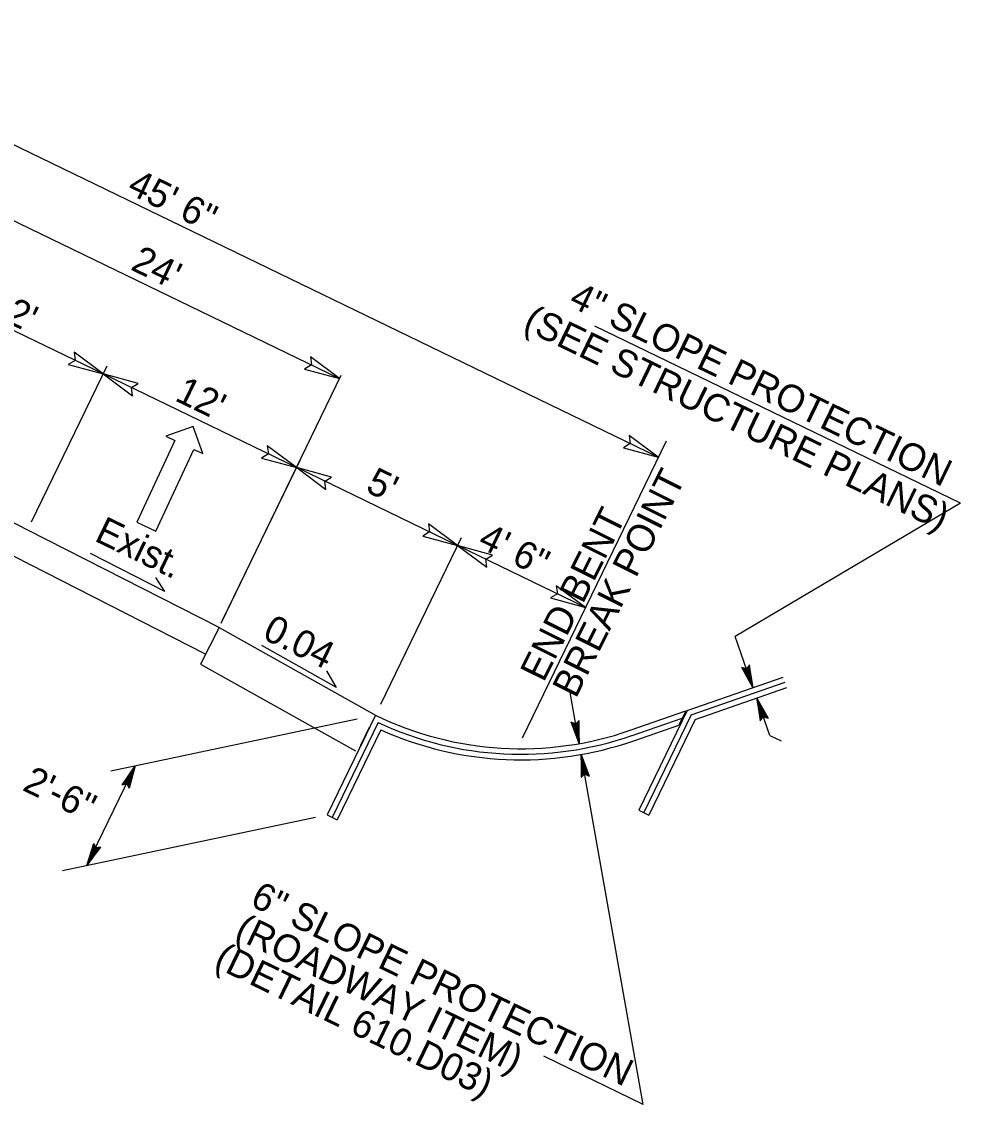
# Model space of a CAD drawing. Extents: x 1518247 to 1523638, y 635234 to 639927.
# Drawn here: x 1518923.3 to 1519305.8, y 636762.5 to 637203.6 of the extents above; entities that cross this region are included whole.
import ezdxf

# ---------------------------------------------------------------- set-up
doc = ezdxf.new("R2010")
doc.units = 0
for name, color, linetype in [('DTM TIN Hull White', 7, 'Continuous'), ('Prop Dimension', 7, 'Continuous'), ('Prop Lane Arrow CELL', 7, 'Continuous'), ('Prop Shade Light', 7, 'Continuous'), ('Typical Pavement Slope CELL', 7, 'Continuous'), ('Typical Pavement Slope Information CELL', 7, 'Continuous'), ('Typical Structure Recommendation Sheet 2 CELL', 7, 'Continuous')]:
    doc.layers.add(name, color=color, linetype=linetype)

# ---------------------------------------------------------------- blocks, each defined once
blk = doc.blocks.new('TERMINATOR')
at = {"layer": 'Prop Shade Light'}
blk.add_lwpolyline([(-0.469, 0.081), (0, 0), (-0.471, -0.083), (-0.411, 0)], close=True, dxfattribs=at)

msp = doc.modelspace()

# ---------------------------------------------------------------- linework, layer by layer
at = {"layer": 'DTM TIN Hull White'}
for p, q in [((1518925.8, 636996.47), (1518847.81, 637036.18)), ((1519003.79, 636956.77), (1518925.8, 636996.47)), ((1518998.27, 636945.95), (1518920.29, 636985.65))]:
    msp.add_line(p, q, dxfattribs=at)
at = {"layer": 'Prop Dimension'}
for p, q in [((1519182.75, 637026.12), (1518816.22, 637203.59)), ((1518895.38, 637134.42), (1519052.88, 637058.16)), ((1518956.58, 637060.04), (1518877.83, 637098.17)), ((1519305.81, 637007.43), (1519156.94, 637079.52)), ((1518927.39, 636999.76), (1518958.17, 637063.32)), ((1518927.39, 636999.76), (1518958.17, 637063.32)), ((1519035.33, 637021.91), (1518956.58, 637060.04)), ((1519004.61, 636958.48), (1519053.57, 637059.6)), ((1519185.91, 637032.65), (1519127.31, 636911.63)), ((1519005.37, 636960.05), (1519036.91, 637025.19)), ((1519005.37, 636960.05), (1519036.91, 637025.19)), ((1519100.97, 636990.12), (1519035.39, 637021.88)), ((1519305.81, 637007.43), (1519214.09, 636953.11)), ((1519069.7, 636925.54), (1519102.56, 636993.41)), ((1519153.1, 636964.88), (1519100.97, 636990.12)), ((1519221.31, 636932.28), (1519214.09, 636953.11)), ((1519150.49, 636909.44), (1519146.79, 636930.33)), ((1519228.13, 636912.78), (1519222.83, 636927.96)), ((1519060.06, 636919.44), (1518959.67, 636898.27)), ((1519228.13, 636912.78), (1519232.77, 636910.54)), ((1519176.64, 636762.46), (1519151.3, 636904.99)), ((1518949.95, 636859.73), (1518969.63, 636900.37)), ((1519043, 636879.36), (1518939.98, 636857.63)), ((1519176.64, 636762.46), (1519136.08, 636782.1))]:
    msp.add_line(p, q, dxfattribs=at)
at = {"layer": 'Prop Lane Arrow CELL'}
for p, q in [((1518993.22, 637038.62), (1518982.11, 637034.65)), ((1518997.12, 637027.69), (1518993.22, 637038.62)), ((1518982.11, 637034.65), (1518985.69, 637032.99)), ((1518985.69, 637032.99), (1518970.2, 636999.65)), ((1518978.06, 636996), (1518993.55, 637029.34)), ((1518993.55, 637029.34), (1518997.12, 637027.69)), ((1518970.2, 636999.65), (1518978.06, 636996))]:
    msp.add_line(p, q, dxfattribs=at)
at = {"layer": 'Typical Pavement Slope CELL'}
for p, q in [((1519003.79, 636956.77), (1518996.19, 636941.85)), ((1519003.79, 636956.77), (1519067.53, 636921.05)), ((1518996.19, 636941.85), (1519059.35, 636906.45)), ((1519064.96, 636916.05), (1519061.4, 636908.7)), ((1519064.71, 636915.2), (1519061.49, 636908.54))]:
    msp.add_line(p, q, dxfattribs=at)
at = {"layer": 'Typical Pavement Slope Information CELL'}
for p, q in [((1518981.61, 636971.46), (1518951.32, 636986.89)), ((1518981.61, 636971.46), (1518977.98, 636977.06)), ((1519051.67, 636932.35), (1519021.23, 636949.41)), ((1519051.67, 636932.35), (1519047.69, 636939.05))]:
    msp.add_line(p, q, dxfattribs=at)
at = {"layer": 'Typical Structure Recommendation Sheet 2 CELL'}
for p, q in [((1519219.84, 636941.51), (1519218.72, 636939.87)), ((1519219.37, 636940.82), (1519221.31, 636932.28)), ((1519221.31, 636932.28), (1519219.52, 636941.05)), ((1519219.71, 636941.31), (1519221.31, 636932.28)), ((1519221.31, 636932.28), (1519219.84, 636941.51)), ((1519194.47, 636922.93), (1519233.67, 636936.57)), ((1519221.31, 636932.28), (1519216.75, 636940.46)), ((1519218.72, 636939.87), (1519216.75, 636940.46)), ((1519221.31, 636932.28), (1519217.03, 636940.36)), ((1519217.31, 636940.26), (1519221.31, 636932.28)), ((1519221.31, 636932.28), (1519217.61, 636940.23)), ((1519217.88, 636940.12), (1519221.31, 636932.28)), ((1519221.31, 636932.28), (1519218.14, 636940.03)), ((1519218.41, 636939.92), (1519221.31, 636932.28)), ((1519218.72, 636939.87), (1519221.31, 636932.28)), ((1519221.31, 636932.28), (1519218.86, 636940.12)), ((1519219.01, 636940.35), (1519221.31, 636932.28)), ((1519221.31, 636932.28), (1519219.2, 636940.58)), ((1519196.11, 636921.12), (1519234.44, 636934.44)), ((1519197.73, 636919.27), (1519235.16, 636932.26)), ((1519222.83, 636927.96), (1519227.44, 636919.81)), ((1519222.83, 636927.96), (1519224.31, 636918.72)), ((1519224.52, 636918.97), (1519222.83, 636927.96)), ((1519222.83, 636927.96), (1519224.64, 636919.22)), ((1519224.83, 636919.42), (1519222.83, 636927.96)), ((1519222.83, 636927.96), (1519224.97, 636919.67)), ((1519225.15, 636919.91), (1519222.83, 636927.96)), ((1519222.83, 636927.96), (1519225.3, 636920.17)), ((1519225.48, 636920.41), (1519222.83, 636927.96)), ((1519225.77, 636920.33), (1519222.83, 636927.96)), ((1519222.83, 636927.96), (1519226.03, 636920.2)), ((1519226.32, 636920.12), (1519222.83, 636927.96)), ((1519222.83, 636927.96), (1519226.59, 636920.07)), ((1519226.86, 636919.97), (1519222.83, 636927.96)), ((1519222.83, 636927.96), (1519227.14, 636919.87)), ((1519067.53, 636921.05), (1519047.84, 636880.38)), ((1519067.53, 636921.05), (1519066.21, 636918.32)), ((1519150.5, 636918.85), (1519149.06, 636917.36)), ((1519150.49, 636909.44), (1519150.5, 636918.85)), ((1519171.27, 636914.87), (1519193.91, 636922.76)), ((1519172.04, 636912.74), (1519192.5, 636919.85)), ((1519194.47, 636922.93), (1519174.8, 636882.31)), ((1519196.11, 636921.12), (1519176.84, 636881.32)), ((1519197.73, 636919.27), (1519178.88, 636880.33)), ((1519193.91, 636922.76), (1519191.12, 636917)), ((1519224.31, 636918.72), (1519225.48, 636920.41)), ((1519225.48, 636920.41), (1519227.44, 636919.81)), ((1519068.58, 636918.02), (1519049.88, 636879.39)), ((1519069.67, 636915.03), (1519051.93, 636878.4)), ((1519150.49, 636909.44), (1519147.26, 636918.23)), ((1519149.06, 636917.36), (1519147.26, 636918.23)), ((1519150.49, 636909.44), (1519147.52, 636918.1)), ((1519147.77, 636917.98), (1519150.49, 636909.44)), ((1519150.49, 636909.44), (1519148.03, 636917.85)), ((1519148.31, 636917.72), (1519150.49, 636909.44)), ((1519150.49, 636909.44), (1519148.55, 636917.6)), ((1519148.84, 636917.46), (1519150.49, 636909.44)), ((1519149.06, 636917.36), (1519150.49, 636909.44)), ((1519150.49, 636909.44), (1519149.31, 636917.56)), ((1519149.51, 636917.79), (1519150.49, 636909.44)), ((1519150.49, 636909.44), (1519149.71, 636918.02)), ((1519149.91, 636918.19), (1519150.49, 636909.44)), ((1519150.49, 636909.44), (1519150.07, 636918.41)), ((1519150.29, 636918.62), (1519150.49, 636909.44)), ((1519172.74, 636910.6), (1519191.12, 636917)), ((1519151.3, 636904.99), (1519151.29, 636895.61)), ((1519151.3, 636904.99), (1519154.52, 636896.19)), ((1519151.52, 636895.83), (1519151.3, 636904.99)), ((1519151.3, 636904.99), (1519151.69, 636896.02)), ((1519151.92, 636896.26), (1519151.3, 636904.99)), ((1519151.3, 636904.99), (1519152.09, 636896.47)), ((1519152.3, 636896.61), (1519151.3, 636904.99)), ((1519151.3, 636904.99), (1519152.52, 636896.86)), ((1519152.69, 636897.1), (1519151.3, 636904.99)), ((1519152.96, 636896.94), (1519151.3, 636904.99)), ((1519151.3, 636904.99), (1519153.21, 636896.82)), ((1519153.49, 636896.68), (1519151.3, 636904.99)), ((1519151.3, 636904.99), (1519153.71, 636896.58)), ((1519154, 636896.44), (1519151.3, 636904.99)), ((1519151.3, 636904.99), (1519154.23, 636896.32)), ((1518969.63, 636900.37), (1518964.18, 636892.69)), ((1518964.47, 636892.74), (1518969.63, 636900.37)), ((1518969.63, 636900.37), (1518964.77, 636892.77)), ((1518965.02, 636892.86), (1518969.63, 636900.37)), ((1518969.63, 636900.37), (1518965.34, 636892.91)), ((1518965.58, 636892.98), (1518969.63, 636900.37)), ((1518969.63, 636900.37), (1518965.87, 636893.04)), ((1518966.18, 636893.08), (1518969.63, 636900.37)), ((1518966.3, 636892.84), (1518969.63, 636900.37)), ((1518969.63, 636900.37), (1518966.44, 636892.57)), ((1518966.57, 636892.33), (1518969.63, 636900.37)), ((1518969.63, 636900.37), (1518966.7, 636892.07)), ((1518966.84, 636891.79), (1518969.63, 636900.37)), ((1518969.63, 636900.37), (1518966.99, 636891.55)), ((1518969.63, 636900.37), (1518967.14, 636891.29)), ((1519151.29, 636895.61), (1519152.69, 636897.1)), ((1519152.69, 636897.1), (1519154.52, 636896.19)), ((1518964.18, 636892.69), (1518966.18, 636893.08)), ((1518966.18, 636893.08), (1518967.14, 636891.29)), ((1519047.84, 636880.38), (1519051.93, 636878.4)), ((1519174.8, 636882.31), (1519178.88, 636880.33)), ((1518949.95, 636859.73), (1518952.7, 636868.74)), ((1518949.95, 636859.73), (1518952.84, 636868.48)), ((1518952.99, 636868.23), (1518949.95, 636859.73)), ((1518949.95, 636859.73), (1518953.12, 636867.95)), ((1518953.24, 636867.69), (1518949.95, 636859.73)), ((1518949.95, 636859.73), (1518953.36, 636867.44)), ((1518949.95, 636859.73), (1518955.62, 636867.26)), ((1518955.33, 636867.21), (1518949.95, 636859.73)), ((1518949.95, 636859.73), (1518955.02, 636867.19)), ((1518953.5, 636867.17), (1518949.95, 636859.73)), ((1518954.77, 636867.11), (1518949.95, 636859.73)), ((1518949.95, 636859.73), (1518954.46, 636867.07)), ((1518954.21, 636867.01), (1518949.95, 636859.73)), ((1518949.95, 636859.73), (1518953.92, 636866.96)), ((1518953.61, 636866.93), (1518949.95, 636859.73)), ((1518953.61, 636866.93), (1518952.7, 636868.74)), ((1518955.62, 636867.26), (1518953.61, 636866.93))]:
    msp.add_line(p, q, dxfattribs=at)
for radius, start in [(135.41, 244.0399), (137.66, 244.9813), (139.92, 245.8924)]:
    msp.add_arc((1519126.8, 637042.76), radius, start, 289.1636, dxfattribs=at)

# ---------------------------------------------------------------- block references
at = {"layer": 'Prop Dimension', "xscale": 30.938856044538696, "yscale": -33.30518407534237}
for p, rotation in [((1518956.58, 637060.04), -25.83601124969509), ((1519052.88, 637058.16), -25.83601124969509), ((1518956.58, 637060.04), 154.1639887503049), ((1519182.75, 637026.12), -25.83601124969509), ((1519035.33, 637021.91), -25.83601124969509), ((1519035.39, 637021.88), 154.1639887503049), ((1519100.97, 636990.12), -25.83601124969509), ((1519100.97, 636990.12), 154.1639887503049), ((1519153.1, 636964.88), -25.83601124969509)]:
    msp.add_blockref('TERMINATOR', p, dxfattribs=dict(at, rotation=rotation))

# ---------------------------------------------------------------- texts
at = {"layer": 'Prop Dimension'}
for s, rotation, p in [('45\' 6"', 334.164, (1518965.79, 637133.94)), (" 24' ", 334.164, (1518963.52, 637104.56)), ("12'", 334.164, (1518908.62, 637085.15)), ("12'", 334.164, (1518985.27, 637049.44)), ("5'", 334.164, (1519063, 637012.35)), ('Exist.', 334.164, (1518952.52, 636992.27)), ('4\' 6"', 334.164, (1519108.7, 636989.72)), ('0.04', 333.7115, (1519020.95, 636952.43))]:
    msp.add_text(s, height=11.189, rotation=rotation, dxfattribs=at).set_placement(p)
at = {"layer": 'Typical Pavement Slope Information CELL'}
for s, p in [('4" SLOPE PROTECTION', (1519145.77, 637087.95)), ('(SEE STRUCTURE PLANS)', (1519127.12, 637078.5)), ('6" SLOPE PROTECTION ', (1519015.93, 636843.64)), ('(ROADWAY ITEM)', (1519009.54, 636830.44))]:
    msp.add_text(s, height=11.1894, rotation=334.164, dxfattribs=at).set_placement(p)
at = {"layer": 'Typical Structure Recommendation Sheet 2 CELL'}
for s, height, rotation, p in [('BREAK POINT', 11.1894, 63.4904, (1519149.12, 636927.5)), ('END BENT', 11.189, 63.4904, (1519136, 636934.04)), ('2\'-6"', 11.189, 334.164, (1518923.19, 636890.65)), ('(DETAIL 610.D03)', 11.1894, 334.164, (1519001.18, 636818.7))]:
    msp.add_text(s, height=height, rotation=rotation, dxfattribs=at).set_placement(p)

doc.saveas('drawing.dxf')
